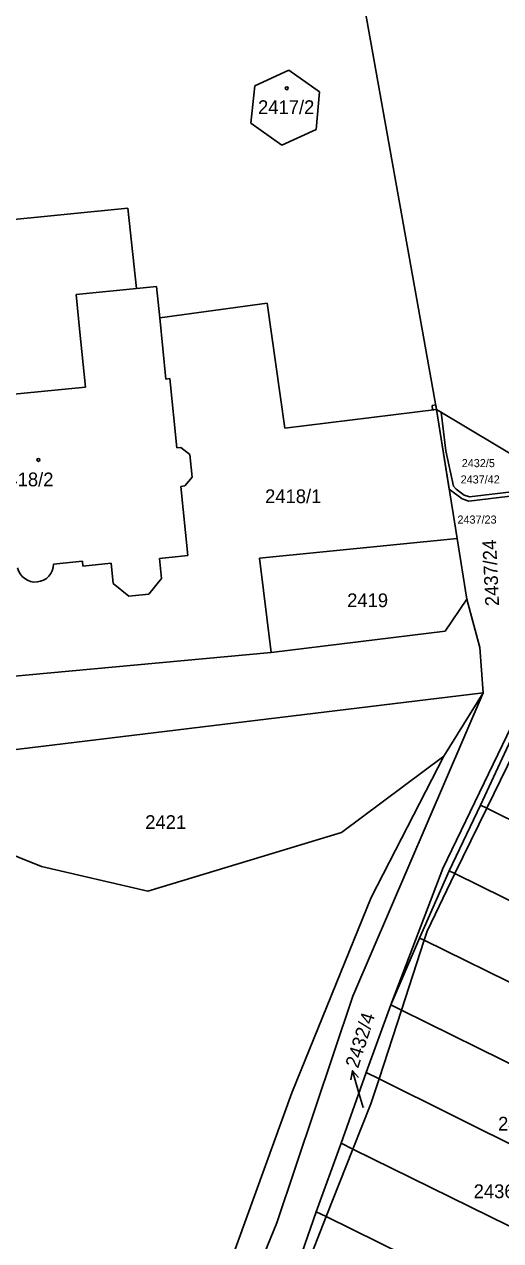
# Model space of a CAD drawing. Extents: x -755819 to -753140, y -1169796 to -1166000.
# Drawn here: x -755416.5 to -755357.6, y -1168344.9 to -1168194.5 of the extents above; entities that cross this region are included whole.
import ezdxf

# ---------------------------------------------------------------- set-up
doc = ezdxf.new("R2010")
doc.units = 0
for name, color, linetype in [('Vrstva 1', 7, 'Continuous'), ('Vrstva 16', 7, 'Continuous'), ('Vrstva 18', 7, 'Continuous'), ('Vrstva 19', 7, 'Continuous'), ('Vrstva 25', 7, 'Continuous'), ('Vrstva 27', 7, 'Continuous'), ('Vrstva 4', 7, 'Continuous'), ('Vrstva 6', 7, 'Continuous'), ('Vrstva 62', 7, 'Continuous')]:
    doc.layers.add(name, color=color, linetype=linetype)

msp = doc.modelspace()

# ---------------------------------------------------------------- linework, layer by layer
at = {"layer": 'Vrstva 1'}
for p, q in [((-755374.6, -1168191.42), (-755365.54, -1168242.15)), ((-755388, -1168202.15), (-755383.78, -1168200.2)), ((-755383.78, -1168200.2), (-755380, -1168202.87)), ((-755388.48, -1168206.74), (-755388, -1168202.15)), ((-755380, -1168202.87), (-755380.41, -1168207.53)), ((-755384.66, -1168209.46), (-755388.48, -1168206.74)), ((-755380.41, -1168207.53), (-755384.66, -1168209.46)), ((-755403.68, -1168217.25), (-755435.12, -1168220.37)), ((-755402.61, -1168227.19), (-755403.68, -1168217.25)), ((-755402.61, -1168227.19), (-755400.13, -1168226.94)), ((-755400.13, -1168226.94), (-755399.74, -1168230.84)), ((-755399.74, -1168230.84), (-755386.48, -1168229.03)), ((-755386.48, -1168229.03), (-755384.27, -1168244.47)), ((-755398.98, -1168238.39), (-755399.74, -1168230.84)), ((-755398.48, -1168238.34), (-755398.98, -1168238.39)), ((-755397.63, -1168246.89), (-755398.48, -1168238.34)), ((-755384.27, -1168244.47), (-755365.54, -1168242.15)), ((-755365.54, -1168242.15), (-755363, -1168258.11)), ((-755354.4, -1168248.84), (-755365.54, -1168242.15)), ((-755397.13, -1168246.84), (-755397.63, -1168246.89)), ((-755396.03, -1168247.74), (-755397.13, -1168246.84)), ((-755395.76, -1168250.52), (-755396.03, -1168247.74)), ((-755396.65, -1168251.62), (-755395.76, -1168250.52)), ((-755397.15, -1168251.67), (-755396.65, -1168251.62)), ((-755396.29, -1168260.23), (-755397.15, -1168251.67)), ((-755387.4, -1168260.53), (-755363, -1168258.11)), ((-755363, -1168258.11), (-755361.81, -1168265.61)), ((-755412.86, -1168261.28), (-755409.29, -1168260.92)), ((-755409.29, -1168260.92), (-755409.23, -1168261.52)), ((-755409.23, -1168261.52), (-755405.74, -1168261.17)), ((-755405.74, -1168261.17), (-755405.49, -1168263.66)), ((-755399.77, -1168260.57), (-755396.29, -1168260.23)), ((-755399.52, -1168263.06), (-755399.77, -1168260.57)), ((-755387.4, -1168260.53), (-755385.97, -1168272.2)), ((-755401.09, -1168264.98), (-755399.52, -1168263.06)), ((-755405.49, -1168263.66), (-755403.58, -1168265.23)), ((-755403.58, -1168265.23), (-755401.09, -1168264.98)), ((-755361.81, -1168265.61), (-755364.5, -1168269.58)), ((-755360.18, -1168271.59), (-755361.81, -1168265.61)), ((-755364.5, -1168269.58), (-755385.97, -1168272.2)), ((-755385.97, -1168272.2), (-755413.65, -1168274.75)), ((-755360.18, -1168271.59), (-755359.77, -1168277.2)), ((-755413.65, -1168274.75), (-755428.39, -1168276.11)), ((-755441.12, -1168287.09), (-755359.77, -1168277.2)), ((-755359.77, -1168277.2), (-755364.66, -1168285.02)), ((-755355.1, -1168282.75), (-755359.34, -1168291.46)), ((-755377.28, -1168294.46), (-755364.66, -1168285.02)), ((-755364.66, -1168285.02), (-755373.63, -1168302.51)), ((-755434.36, -1168290.74), (-755414.34, -1168298.65)), ((-755363.27, -1168299.54), (-755359.34, -1168291.46)), ((-755359.34, -1168291.46), (-755326.45, -1168307.75)), ((-755401.22, -1168301.73), (-755377.28, -1168294.46)), ((-755414.34, -1168298.65), (-755401.22, -1168301.73)), ((-755366.72, -1168306.65), (-755363.27, -1168299.54)), ((-755363.27, -1168299.54), (-755329.69, -1168316.18)), ((-755373.63, -1168302.51), (-755383.42, -1168326.66)), ((-755366.72, -1168306.65), (-755367.09, -1168307.79)), ((-755367.09, -1168307.79), (-755369.89, -1168316.43)), ((-755367.09, -1168307.79), (-755332.93, -1168324.62)), ((-755371.21, -1168315.78), (-755374.25, -1168324.13)), ((-755372.65, -1168324.93), (-755369.89, -1168316.43)), ((-755369.89, -1168316.43), (-755336.36, -1168332.99)), ((-755374.25, -1168324.13), (-755377.34, -1168332.87)), ((-755373.65, -1168328), (-755372.65, -1168324.93)), ((-755372.65, -1168324.93), (-755339.41, -1168341.47)), ((-755383.42, -1168326.66), (-755399.47, -1168371)), ((-755373.65, -1168328), (-755375.87, -1168333.6)), ((-755377.34, -1168332.87), (-755380.41, -1168341.35)), ((-755379.17, -1168341.96), (-755375.87, -1168333.6)), ((-755375.87, -1168333.6), (-755342.67, -1168349.96)), ((-755380.41, -1168341.35), (-755383.43, -1168349.96)), ((-755382.52, -1168350.4), (-755379.17, -1168341.96)), ((-755379.17, -1168341.96), (-755345.58, -1168358.49))]:
    msp.add_line(p, q, dxfattribs=at)
msp.add_arc((-755415.11, -1168261.25), 2.25, 192.2874, 359.2612, dxfattribs=at)
at = {"layer": 'Vrstva 16'}
for p in [(-755375.95, -1168323.93), (-755374.63, -1168328.48)]:
    msp.add_line(p, (-755375.11, -1168326.81), dxfattribs=at)
msp.add_lwpolyline([(-755376.15, -1168325.03), (-755375.95, -1168323.93), (-755375.19, -1168324.75)], dxfattribs=at)
at = {"layer": 'Vrstva 25'}
for centre in [(-755384.06, -1168202.44), (-755414.74, -1168248.4)]:
    msp.add_circle(centre, 0.175, dxfattribs=at)
at = {"layer": 'Vrstva 27'}
for p, q in [((-755366.1, -1168241.68), (-755365.64, -1168241.59)), ((-755366.04, -1168242.21), (-755366.1, -1168241.68)), ((-755365.64, -1168241.59), (-755365.54, -1168242.15)), ((-755365.54, -1168242.15), (-755366.04, -1168242.21)), ((-755363.97, -1168252.01), (-755365.54, -1168242.15)), ((-755365.54, -1168242.15), (-755364.97, -1168242.49)), ((-755364.97, -1168242.49), (-755364.4, -1168247.29)), ((-755364.4, -1168247.29), (-755363.46, -1168251.64)), ((-755362.38, -1168253.21), (-755363.97, -1168252.01)), ((-755363.46, -1168251.64), (-755363.12, -1168252.03)), ((-755363.12, -1168252.03), (-755362.14, -1168252.77)), ((-755361.49, -1168252.98), (-755355.58, -1168252.26)), ((-755361.55, -1168253.5), (-755362.38, -1168253.21)), ((-755362.14, -1168252.77), (-755361.49, -1168252.98)), ((-755355.42, -1168252.74), (-755361.55, -1168253.5))]:
    msp.add_line(p, q, dxfattribs=at)
at = {"layer": 'Vrstva 4'}
for p, q in [((-755410.08, -1168227.94), (-755402.61, -1168227.19)), ((-755409.65, -1168232.19), (-755410.08, -1168227.94)), ((-755408.93, -1168239.38), (-755409.65, -1168232.19)), ((-755425.5, -1168241.04), (-755408.93, -1168239.38)), ((-755360.13, -1168291.07), (-755355.83, -1168281.86)), ((-755360.13, -1168291.07), (-755363.97, -1168299.19)), ((-755360.13, -1168291.07), (-755359.34, -1168291.46)), ((-755363.97, -1168299.19), (-755367.65, -1168307.52)), ((-755363.97, -1168299.19), (-755363.27, -1168299.54)), ((-755367.65, -1168307.52), (-755371.21, -1168315.78)), ((-755367.65, -1168307.52), (-755367.09, -1168307.79)), ((-755371.21, -1168315.78), (-755369.89, -1168316.43)), ((-755374.25, -1168324.13), (-755372.65, -1168324.93)), ((-755377.34, -1168332.87), (-755375.87, -1168333.6)), ((-755380.41, -1168341.35), (-755379.17, -1168341.96))]:
    msp.add_line(p, q, dxfattribs=at)
at = {"layer": 'Vrstva 6'}
for p, q in [((-755359.77, -1168277.2), (-755375.87, -1168314.71)), ((-755356.27, -1168281.32), (-755364.75, -1168298.92)), ((-755364.75, -1168298.92), (-755371.21, -1168315.78)), ((-755375.87, -1168314.71), (-755385.28, -1168342.71)), ((-755385.28, -1168342.71), (-755397.49, -1168372.49))]:
    msp.add_line(p, q, dxfattribs=at)

# ---------------------------------------------------------------- texts
at = {"layer": 'Vrstva 16'}
for s, rotation, p in [('2437/24', 92.7046, (-755357.81, -1168266.43)), ('2432/4', 72.25, (-755375.24, -1168323.7))]:
    msp.add_text(s, height=1.7, rotation=rotation, dxfattribs=at).set_placement(p)
at = {"layer": 'Vrstva 18'}
for s, height, p in [('2418/1', 1.7, (-755386.73, -1168253.74)), ('2419', 1.7, (-755376.59, -1168266.6)), ('2421', 1.7, (-755401.54, -1168294.03)), ('2432/4', 0.1, (-755374.89, -1168328.48)), ('2436/6', 1.7, (-755357.94, -1168331.32)), ('2436/7', 1.7, (-755360.96, -1168339.68))]:
    msp.add_text(s, height=height, dxfattribs=at).set_placement(p)
at = {"layer": 'Vrstva 19'}
for s, p in [('2417/2', (-755387.6, -1168205.63)), ('2418/2', (-755419.83, -1168251.66))]:
    msp.add_text(s, height=1.7, dxfattribs=at).set_placement(p)
at = {"layer": 'Vrstva 62'}
for s, p in [('2432/5', (-755362.43, -1168249.29)), ('2437/42', (-755362.57, -1168251.31)), ('2437/23', (-755362.96, -1168256.27))]:
    msp.add_text(s, height=1, dxfattribs=at).set_placement(p)

doc.saveas('drawing.dxf')
